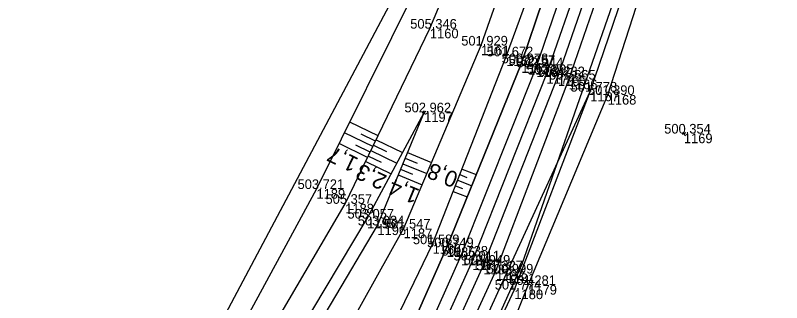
# Model space of a CAD drawing. Extents: x -1234191 to 23050, y -1290331 to -741191.
# Drawn here: x -865241.9 to -865146.4, y -1106539.7 to -1106503.9 of the extents above; entities that cross this region are included whole.
import ezdxf

# ---------------------------------------------------------------- set-up
doc = ezdxf.new("R2010")
doc.units = 0
for name, color, linetype in [('Vrstva 1', 7, 'Continuous'), ('Vrstva 4', 7, 'Continuous'), ('Vrstva 48', 7, 'Continuous'), ('Vrstva 49', 7, 'Continuous'), ('Vrstva 53', 7, 'Continuous'), ('Vrstva 60', 7, 'Continuous'), ('Vrstva 61', 7, 'Continuous'), ('Vrstva 7', 7, 'Continuous')]:
    doc.layers.add(name, color=color, linetype=linetype)

msp = doc.modelspace()

# ---------------------------------------------------------------- linework, layer by layer
at = {"layer": 'Vrstva 1'}
msp.add_lwpolyline([(-865141.694, -1106364.628), (-865143.949, -1106381.706), (-865145.663, -1106393.407), (-865148.036, -1106408.078), (-865150.72, -1106422.779), (-865152.786, -1106432.879), (-865153.146, -1106434.566), (-865154.41, -1106440.229), (-865157.381, -1106452.545), (-865157.84, -1106454.348), (-865160.078, -1106462.781), (-865167.307, -1106487.117), (-865175.71, -1106511.237), (-865184.942, -1106534.458), (-865195.113, -1106557.053), (-865201.678, -1106570.418), (-865208.41, -1106583.473), (-865215.483, -1106596.778), (-865222.489, -1106609.8), (-865233.038, -1106629.537), (-865243.152, -1106649.202), (-865252.852, -1106669.446), (-865261.699, -1106689.97), (-865270.219, -1106713.528)], dxfattribs=at)
at = {"layer": 'Vrstva 4'}
for points in [[(-865156.648, -1106438.856), (-865159.938, -1106453.925), (-865161.87, -1106460.795), (-865162.624, -1106463.654), (-865170.748, -1106485.949), (-865178.838, -1106509.895), (-865188.131, -1106532.809), (-865198.217, -1106555.548), (-865204.97, -1106568.82), (-865211.887, -1106582.034), (-865218.584, -1106595.147), (-865225.781, -1106608.29), (-865236.08, -1106628.11), (-865246.442, -1106647.383), (-865256.292, -1106667.452), (-865264.954, -1106688.91), (-865272.837, -1106712.229)], [(-865271.615, -1106713.21), (-865263.162, -1106689.661), (-865254.176, -1106668.829), (-865244.476, -1106648.47), (-865234.433, -1106628.87), (-865223.779, -1106609.297), (-865216.771, -1106596.03), (-865209.789, -1106582.882), (-865202.969, -1106569.898), (-865196.43, -1106556.405), (-865186.341, -1106533.853), (-865176.979, -1106510.415), (-865168.841, -1106486.638), (-865162.625, -1106463.659)], [(-865158.064, -1106465.607), (-865165.982, -1106487.562), (-865174.289, -1106511.517), (-865183.571, -1106534.983), (-865193.795, -1106557.581), (-865200.209, -1106570.998), (-865207.065, -1106584.388), (-865214.006, -1106597.528), (-865221.059, -1106610.67), (-865231.818, -1106630.353), (-865241.815, -1106649.844), (-865251.426, -1106670.039), (-865260.377, -1106690.753), (-865268.795, -1106714.122)], [(-865267.2, -1106714.686), (-865258.682, -1106691.016), (-865249.647, -1106670.732), (-865240.093, -1106650.697), (-865229.832, -1106630.402), (-865219.65, -1106611.357), (-865212.341, -1106598.412), (-865205.779, -1106585.162), (-865199.044, -1106571.616), (-865192.16, -1106557.804), (-865181.996, -1106535.683), (-865172.937, -1106511.933), (-865164.712, -1106488.151), (-865158.064, -1106465.607)]]:
    msp.add_lwpolyline(points, dxfattribs=at)
at = {"layer": 'Vrstva 48'}
for p, q in [((-865196.68, -1106518.931), (-865200.217, -1106517.221)), ((-865197.333, -1106520.281), (-865200.884, -1106518.564)), ((-865197.006, -1106519.606), (-865198.778, -1106518.749)), ((-865197.986, -1106521.632), (-865201.551, -1106519.908)), ((-865197.659, -1106520.956), (-865199.438, -1106520.096)), ((-865197.246, -1106520.102), (-865195.617, -1106520.889)), ((-865196.92, -1106519.427), (-865193.633, -1106521.015)), ((-865197.573, -1106520.777), (-865194.343, -1106522.339)), ((-865193.02, -1106521.021), (-865190.029, -1106522.257)), ((-865197.899, -1106521.452), (-865196.298, -1106522.226)), ((-865193.306, -1106521.714), (-865191.814, -1106522.331)), ((-865198.225, -1106522.128), (-865195.053, -1106523.662)), ((-865193.593, -1106522.407), (-865190.613, -1106523.638)), ((-865186.222, -1106523.073), (-865184.463, -1106523.764)), ((-865194.165, -1106523.793), (-865191.197, -1106525.02)), ((-865193.879, -1106523.1), (-865192.392, -1106523.715)), ((-865186.496, -1106523.772), (-865185.62, -1106524.115)), ((-865186.77, -1106524.47), (-865185.027, -1106525.154)), ((-865187.318, -1106525.866), (-865185.59, -1106526.544)), ((-865187.044, -1106525.168), (-865186.176, -1106525.509))]:
    msp.add_line(p, q, dxfattribs=at)
at = {"layer": 'Vrstva 49'}
for p, q in [((-865190.72, -1106515.913), (-865191.18, -1106516.111)), ((-865191.049, -1106515.782), (-865190.851, -1106516.242)), ((-865158.368, -1106518.556), (-865158.828, -1106518.754)), ((-865158.697, -1106518.425), (-865158.499, -1106518.885))]:
    msp.add_line(p, q, dxfattribs=at)
for points in [[(-865230.462, -1106573.823), (-865223.862, -1106561.388), (-865214.586, -1106544.421), (-865204.357, -1106525.562), (-865191.858, -1106500.381), (-865184.017, -1106482.969), (-865173.088, -1106450.335), (-865169.852, -1106448.7)], [(-865227.857, -1106573.645), (-865220.68, -1106561.323), (-865212.743, -1106547.848), (-865200.777, -1106527.405), (-865190.23, -1106505.59), (-865180.822, -1106483.081), (-865170.598, -1106451.245)], [(-865273.869, -1106712.177), (-865265.744, -1106688.568), (-865256.292, -1106667.452), (-865246.442, -1106647.383), (-865236.08, -1106628.11), (-865225.781, -1106608.29), (-865218.584, -1106595.147), (-865211.887, -1106582.034), (-865204.97, -1106568.82), (-865198.217, -1106555.548), (-865188.131, -1106532.809), (-865178.838, -1106509.895), (-865170.748, -1106485.949), (-865164.541, -1106464.381), (-865164.846, -1106464.24), (-865163.929, -1106461.542), (-865163.004, -1106456.612), (-865162.577, -1106456.564), (-865161.662, -1106454.332), (-865161.987, -1106456.016), (-865161.627, -1106456.279), (-865162.24, -1106460.698)], [(-865264.559, -1106716.168), (-865254.102, -1106692.627), (-865247.21, -1106672.8), (-865237.221, -1106653.588), (-865223.815, -1106628.84), (-865216.064, -1106613.836), (-865208.597, -1106599.294), (-865202.091, -1106586.892), (-865196.196, -1106572.749), (-865189.535, -1106559.166), (-865179.707, -1106538.075), (-865170.261, -1106513.43), (-865162.16, -1106489.665), (-865154.674, -1106465.044), (-865156.454, -1106464.438)], [(-865196.196, -1106572.749), (-865186.65, -1106559.195), (-865177.983, -1106537.517), (-865168.089, -1106513.849), (-865160.045, -1106489.027), (-865153.592, -1106466.765), (-865154.494, -1106464.309), (-865156.454, -1106464.438)], [(-865175.596, -1106484.018), (-865183.872, -1106507.694), (-865193.506, -1106530.481), (-865205.68, -1106552.302), (-865213.363, -1106563.893), (-865221.272, -1106576.331), (-865227.793, -1106588.699)], [(-865297.802, -1106910.945), (-865301.487, -1106884.828), (-865301.568, -1106862.296), (-865300.662, -1106837.393), (-865298.366, -1106810.159), (-865294.526, -1106785.601), (-865287.978, -1106760.271), (-865282.969, -1106736.073), (-865277.682, -1106710.809), (-865271.218, -1106686.119), (-865260.833, -1106663.971), (-865250.754, -1106645.729), (-865240.743, -1106625.956), (-865230.038, -1106606.795), (-865221.819, -1106591.382), (-865215.708, -1106580.006), (-865206.84, -1106567.395), (-865200.803, -1106554.973), (-865189.895, -1106532.431), (-865180.715, -1106509.043), (-865172.116, -1106485.465)], [(-865281.808, -1106787.373), (-865277.555, -1106762.766), (-865273.365, -1106738.479), (-865266.231, -1106714.944), (-865258.682, -1106691.016), (-865249.647, -1106670.732), (-865240.093, -1106650.697), (-865229.184, -1106631.415), (-865218.45, -1106611.917), (-865211.422, -1106598.947), (-865204.651, -1106585.732), (-865197.61, -1106572.481), (-865191.07, -1106558.807), (-865180.695, -1106536.084), (-865170.261, -1106513.43)], [(-865227.793, -1106588.699), (-865222.958, -1106575.781), (-865216.31, -1106563.459), (-865208.468, -1106549.87), (-865196.769, -1106530.094), (-865190.95, -1106516.012)], [(-865225.317, -1106575.198), (-865218.924, -1106563.971), (-865209.924, -1106549.098), (-865198.046, -1106529.243), (-865190.95, -1106516.012)]]:
    msp.add_lwpolyline(points, dxfattribs=at)
at = {"layer": 'Vrstva 53'}
for points in [[(-865227.657, -1105917.883), (-865232.359, -1105922.352), (-865183.089, -1106010.413), (-865167.993, -1106045.384), (-865144.776, -1106101.17), (-865131.987, -1106166.385), (-865125.846, -1106219.007), (-865125.39, -1106238.65), (-865125.959, -1106278.896), (-865132.866, -1106334.647), (-865136.846, -1106381.378), (-865151.633, -1106445.098), (-865163.441, -1106490.832), (-865178.818, -1106535.037), (-865200.93, -1106584.091), (-865238.815, -1106657.436), (-865256.949, -1106698.525)], [(-865292.282, -1106759.439), (-865281.001, -1106690.918), (-865292.094, -1106688.295), (-865256.125, -1106617.237), (-865192.39, -1106497.22), (-865182.07, -1106466.18), (-865172.595, -1106441.084), (-865160.974, -1106443.618), (-865159.329, -1106435.017), (-865146.435, -1106359.55), (-865157.508, -1106356.946), (-865157.004, -1106331.907), (-865151.899, -1106265.922), (-865152.14, -1106213.17), (-865160.59, -1106155.82), (-865173.125, -1106100.651), (-865192.842, -1106055.27), (-865212.4, -1106009.433), (-865251.569, -1105941.084), (-865241.975, -1105927.132)]]:
    msp.add_lwpolyline(points, dxfattribs=at)
at = {"layer": 'Vrstva 60'}
for p, q in [((-865190.23, -1106505.59), (-865190.23, -1106505.59)), ((-865183.872, -1106507.694), (-865183.872, -1106507.694)), ((-865180.715, -1106509.043), (-865180.715, -1106509.043)), ((-865178.838, -1106509.895), (-865178.838, -1106509.895)), ((-865177.978, -1106510.131), (-865177.978, -1106510.131)), ((-865176.979, -1106510.415), (-865176.979, -1106510.415)), ((-865175.71, -1106511.237), (-865175.71, -1106511.237)), ((-865174.289, -1106511.517), (-865174.289, -1106511.517)), ((-865172.937, -1106511.933), (-865172.937, -1106511.933)), ((-865170.261, -1106513.43), (-865170.261, -1106513.43)), ((-865168.089, -1106513.849), (-865168.089, -1106513.849)), ((-865190.95, -1106516.012), (-865190.95, -1106516.012)), ((-865158.598, -1106518.655), (-865158.598, -1106518.655)), ((-865204.357, -1106525.562), (-865204.357, -1106525.562)), ((-865200.777, -1106527.405), (-865200.777, -1106527.405)), ((-865198.046, -1106529.243), (-865198.046, -1106529.243)), ((-865196.769, -1106530.094), (-865196.769, -1106530.094)), ((-865193.506, -1106530.481), (-865193.506, -1106530.481)), ((-865189.895, -1106532.431), (-865189.895, -1106532.431)), ((-865188.131, -1106532.809), (-865188.131, -1106532.809)), ((-865186.341, -1106533.853), (-865186.341, -1106533.853)), ((-865184.942, -1106534.458), (-865184.942, -1106534.458)), ((-865183.571, -1106534.983), (-865183.571, -1106534.983)), ((-865181.996, -1106535.683), (-865181.996, -1106535.683)), ((-865180.695, -1106536.084), (-865180.695, -1106536.084)), ((-865179.707, -1106538.075), (-865179.707, -1106538.075)), ((-865177.983, -1106537.517), (-865177.983, -1106537.517))]:
    msp.add_line(p, q, dxfattribs=at)
at = {"layer": 'Vrstva 7'}
for p, q in [((-865177.814, -1106509.659), (-865178.142, -1106510.603)), ((-865177.506, -1106510.295), (-865178.45, -1106509.967))]:
    msp.add_line(p, q, dxfattribs=at)

# ---------------------------------------------------------------- texts
at = {"layer": 'Vrstva 48'}
for s, rotation, p in [('1,7', 154.19741, (-865199.006, -1106521.78)), ('2,3', 154.19741, (-865195.452, -1106523.961)), ('0,8', 158.56955, (-865186.566, -1106523.604)), ('1,4', 157.54848, (-865191.4, -1106525.657))]:
    msp.add_text(s, height=2, rotation=rotation, dxfattribs=at).set_placement(p)
at = {"layer": 'Vrstva 60'}
for s, p in [('1160', (-865190.23, -1106506.79)), ('1161', (-865183.872, -1106508.894)), ('1162', (-865180.715, -1106510.243)), ('1163', (-865178.838, -1106511.095)), ('1176', (-865177.978, -1106511.331)), ('1164', (-865176.979, -1106511.615)), ('1174', (-865175.71, -1106512.437)), ('1165', (-865174.289, -1106512.717)), ('1166', (-865172.937, -1106513.133)), ('1167', (-865170.261, -1106514.63)), ('1168', (-865168.089, -1106515.049)), ('1197', (-865190.95, -1106517.212)), ('1169', (-865158.598, -1106519.855)), ('1189', (-865204.357, -1106526.762)), ('1188', (-865200.777, -1106528.605)), ('1195', (-865198.046, -1106530.443)), ('1196', (-865196.769, -1106531.294)), ('1187', (-865193.506, -1106531.681)), ('1186', (-865189.895, -1106533.631)), ('1185', (-865188.131, -1106534.009)), ('1184', (-865186.341, -1106535.053)), ('1177', (-865184.942, -1106535.658)), ('1183', (-865183.571, -1106536.183)), ('1182', (-865181.996, -1106536.883)), ('1181', (-865180.695, -1106537.284)), ('1180', (-865179.707, -1106539.275)), ('1179', (-865177.983, -1106538.717))]:
    msp.add_text(s, height=1.2, dxfattribs=at).set_placement(p)
at = {"layer": 'Vrstva 61'}
for s, p in [('505.346', (-865192.682, -1106505.59)), ('501.929', (-865186.326, -1106507.694)), ('501.672', (-865183.163, -1106509.043)), ('500.978', (-865181.292, -1106509.895)), ('502.257', (-865180.43, -1106510.131)), ('502.044', (-865179.43, -1106510.415)), ('502.295', (-865178.166, -1106511.237)), ('502.232', (-865176.737, -1106511.517)), ('501.665', (-865175.393, -1106511.933)), ('501.778', (-865172.715, -1106513.43)), ('501.390', (-865170.54, -1106513.849)), ('502.962', (-865193.398, -1106516.012)), ('500.354', (-865161.049, -1106518.655)), ('503.721', (-865206.714, -1106525.562)), ('505.357', (-865203.229, -1106527.405)), ('503.057', (-865200.498, -1106529.243)), ('503.034', (-865199.22, -1106530.094)), ('501.547', (-865195.958, -1106530.481)), ('501.589', (-865192.349, -1106532.431)), ('500.749', (-865190.585, -1106532.809)), ('501.738', (-865188.795, -1106533.853)), ('502.011', (-865187.299, -1106534.458)), ('501.949', (-865186.025, -1106534.983)), ('501.327', (-865184.448, -1106535.683)), ('500.999', (-865183.149, -1106536.084)), ('501.281', (-865180.34, -1106537.517)), ('501.774', (-865182.158, -1106538.075))]:
    msp.add_text(s, height=1.2, dxfattribs=at).set_placement(p)

doc.saveas('drawing.dxf')
